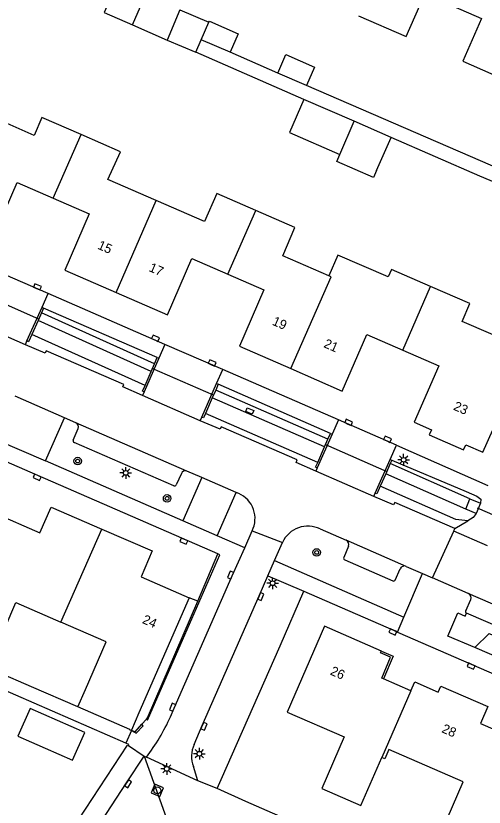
# Model space of a CAD drawing. Extents: x 136000 to 141014, y 402000 to 403500.
# Drawn here: x 138741.3 to 138791.4, y 402757.7 to 402842.4 of the extents above; entities that cross this region are included whole.
import ezdxf

# ---------------------------------------------------------------- set-up
doc = ezdxf.new("R2010")
doc.units = 0
for name, color, linetype in [('gg-afsc-erfafscheiding', 7, 'Continuous'), ('gg-afsc-hekwerk', 7, 'Continuous'), ('gg-afsc-muur', 7, 'Continuous'), ('gg-anno-huisnummerreeks BGT', 7, 'Continuous'), ('gg-bbg-bijgebouw', 7, 'Continuous'), ('gg-bbg-gedigitaliseerde bijgebouw', 7, 'Continuous'), ('gg-bbg-hoofdgebouw', 7, 'Continuous'), ('gg-bbg-luifel en loopbrug', 7, 'Continuous'), ('gg-bbg-onder overbouw', 7, 'Continuous'), ('gg-bbg-pand overbouw', 7, 'Continuous'), ('gg-bbg-tussenscheiding', 7, 'Continuous'), ('gg-knt-verharding', 7, 'Continuous'), ('gg-knt-verharding nz', 7, 'Continuous'), ('gg-kntw-bovenkant insteek waterloop', 7, 'Continuous'), ('gg-kntw-waterlijn', 7, 'Continuous'), ('gg-kwrk-duiker nz buis', 7, 'Continuous'), ('gg-kwrk-kunstwerk', 7, 'Continuous'), ('gg-kwrk-uitstroombak niveau min 01', 7, 'Continuous'), ('gt-grn-groengrens', 7, 'Continuous'), ('gt-grn-vlakafsluiter', 7, 'Continuous'), ('gt-grn-weggrens', 7, 'Continuous'), ('gt-symb-boom', 7, 'Continuous'), ('gt-symb-kolk', 7, 'Continuous'), ('gt-symb-kolk center center', 7, 'Continuous'), ('gt-symb-lichtmast', 7, 'Continuous'), ('gt-symb-rioolschacht', 7, 'Continuous')]:
    doc.layers.add(name, color=color, linetype=linetype)

# ---------------------------------------------------------------- blocks, each defined once
blk = doc.blocks.new('gt0-KOLK')
at = {"layer": 'gt-symb-kolk'}
blk.add_lwpolyline([(0, 0), (0.375, 0), (0.375, 0.4), (-0.375, 0.4), (-0.375, 0), (0, 0)], dxfattribs=at)
blk = doc.blocks.new('gt0-LMAST')
at = {"layer": 'gt-symb-lichtmast'}
for p, q in [((-0.182, 0.173), (-0.447, 0.438)), ((-0.005, 0.246), (-0.005, 0.621)), ((0.172, 0.173), (0.437, 0.438)), ((-0.255, -0.004), (-0.63, -0.004)), ((-0.182, -0.181), (-0.447, -0.446)), ((-0.005, -0.254), (-0.005, -0.629)), ((0.437, -0.446), (0.172, -0.181)), ((0.245, -0.004), (0.62, -0.004))]:
    blk.add_line(p, q, dxfattribs=at)
blk.add_circle((-0.005, -0.004), 0.25, dxfattribs=at)
blk = doc.blocks.new('gt0-BOOM')
at = {"layer": 'gt-symb-boom'}
for radius in [0.4, 0.2]:
    blk.add_circle((0, 0), radius, dxfattribs=at)
blk = doc.blocks.new('gt0-RS')
at = {"layer": 'gt-symb-rioolschacht'}
blk.add_lwpolyline([(-0.5, -0.5), (0.5, -0.5), (0.5, 0.5), (-0.5, 0.5)], close=True, dxfattribs=at)
blk.add_circle((0, 0), 0.375, dxfattribs=at)
blk = doc.blocks.new('gt0-KOLKCC')
at = {"layer": 'gt-symb-kolk center center'}
blk.add_lwpolyline([(-0.375, 0.2), (0.375, 0.2), (0.375, -0.2), (-0.375, -0.2)], close=True, dxfattribs=at)

msp = doc.modelspace()

# ---------------------------------------------------------------- linework, layer by layer
at = {"layer": 'gg-afsc-erfafscheiding'}
for p, q in [((138772.119, 402833.43), (138760.563, 402838.475)), ((138769.327, 402836.246), (138764.225, 402838.473)), ((138793.674, 402825.701), (138772.4, 402834.905)), ((138790.965, 402825.236), (138781.45, 402829.376)), ((138757.234, 402807.234), (138744.761, 402812.663)), ((138775.814, 402799.165), (138763.447, 402804.534)), ((138753.085, 402764.566), (138670.179, 402800.814)), ((138782.046, 402796.436), (138791.796, 402792.154)), ((138760.78, 402779.748), (138762.916, 402784.819)), ((138753.395, 402764.431), (138753.085, 402764.566))]:
    msp.add_line(p, q, dxfattribs=at)
at = {"layer": 'gg-afsc-hekwerk'}
for p, q in [((138803.221, 402819.954), (138790.965, 402825.236)), ((138760.78, 402779.748), (138759.842, 402780.13)), ((138763.262, 402760.699), (138769.575, 402774.985)), ((138742.962, 402770.587), (138735.966, 402773.638)), ((138754.771, 402766.599), (138755.267, 402767.156)), ((138753.673, 402765.913), (138753.085, 402764.566)), ((138762.839, 402759.742), (138763.262, 402760.699))]:
    msp.add_line(p, q, dxfattribs=at)
for points in [[(138755.267, 402767.156), (138755.398, 402767.302), (138760.78, 402779.748)], [(138753.695, 402765.965), (138754.064, 402765.805), (138754.771, 402766.599)]]:
    msp.add_lwpolyline(points, dxfattribs=at)
at = {"layer": 'gg-afsc-muur'}
msp.add_line((138747.934, 402768.455), (138742.962, 402770.587), dxfattribs=at)
at = {"layer": 'gg-bbg-bijgebouw'}
for p, q in [((138753.769, 402841.396), (138754.642, 402843.384)), ((138764.225, 402838.473), (138761.148, 402839.815)), ((138773.269, 402836.896), (138772.4, 402834.905)), ((138772.4, 402834.905), (138769.327, 402836.246)), ((138781.45, 402829.376), (138777.506, 402831.089)), ((138779.908, 402825.826), (138781.45, 402829.376)), ((138747.38, 402762.77), (138748.67, 402765.71))]:
    msp.add_line(p, q, dxfattribs=at)
for points in [[(138754.642, 402843.384), (138751.624, 402844.708), (138750.752, 402842.72), (138753.769, 402841.396)], [(138761.963, 402841.683), (138762.015, 402841.801), (138765.091, 402840.459), (138764.225, 402838.473)], [(138769.327, 402836.246), (138770.196, 402838.237), (138773.269, 402836.896)]]:
    msp.add_lwpolyline(points, dxfattribs=at)
at = {"layer": 'gg-bbg-gedigitaliseerde bijgebouw'}
for p, q in [((138758.856, 402843.019), (138757.508, 402839.788)), ((138758.856, 402843.019), (138761.963, 402841.683)), ((138757.508, 402839.788), (138760.563, 402838.475)), ((138760.563, 402838.475), (138761.148, 402839.815)), ((138775.964, 402827.54), (138777.506, 402831.089))]:
    msp.add_line(p, q, dxfattribs=at)
for points in [[(138779.908, 402825.826), (138779.589, 402825.092), (138775.645, 402826.806), (138775.964, 402827.54)], [(138748.67, 402765.71), (138742.824, 402768.275), (138741.534, 402765.335), (138747.38, 402762.77)]]:
    msp.add_lwpolyline(points, dxfattribs=at)
at = {"layer": 'gg-bbg-hoofdgebouw'}
for p, q in [((138759.842, 402780.13), (138754.474, 402767.822)), ((138783.566, 402770.172), (138780.63, 402771.46)), ((138747.934, 402768.455), (138748.746, 402770.327)), ((138754.474, 402767.822), (138753.695, 402765.965)), ((138753.695, 402765.965), (138753.673, 402765.913))]:
    msp.add_line(p, q, dxfattribs=at)
for points in [[(138777.96, 402842.379), (138783.073, 402840.159), (138785.055, 402844.718), (138788.089, 402843.411)], [(138788.089, 402843.411), (138791.122, 402842.105), (138789.132, 402837.51), (138794.229, 402835.291)], [(138748.277, 402829.672), (138744.068, 402831.511), (138743.277, 402829.587), (138738.103, 402831.839)], [(138756.322, 402822.616), (138751.137, 402824.86), (138752.485, 402827.833), (138748.277, 402829.672)], [(138733.323, 402820.901), (138738.808, 402818.509), (138741.436, 402824.554), (138745.301, 402822.873)], [(138766.985, 402821.542), (138762.808, 402823.352), (138761.506, 402820.372), (138756.322, 402822.616)], [(138745.301, 402822.873), (138749.165, 402821.193), (138746.541, 402815.159), (138752.036, 402812.77)], [(138774.779, 402814.562), (138769.859, 402816.71), (138771.161, 402819.732), (138766.985, 402821.542)], [(138752.036, 402812.77), (138757.53, 402810.381), (138760.152, 402816.411), (138764, 402814.738)], [(138785.691, 402813.413), (138781.497, 402815.23), (138781.139, 402814.45), (138775.758, 402816.774), (138774.779, 402814.562)], [(138764, 402814.738), (138767.847, 402813.065), (138765.223, 402807.031), (138770.731, 402804.636)], [(138782.709, 402806.602), (138786.556, 402804.929), (138783.925, 402798.901), (138785.77, 402798.096), (138785.533, 402797.539), (138789.204, 402795.949), (138789.442, 402796.5), (138791.278, 402795.705), (138793.403, 402800.492), (138792.54, 402800.865), (138795.21, 402807.032), (138789.064, 402809.693), (138789.885, 402811.595), (138785.691, 402813.413)], [(138770.731, 402804.636), (138776.238, 402802.241), (138778.862, 402808.275), (138782.709, 402806.602)], [(138738.958, 402789.223), (138743.878, 402787.077), (138745.079, 402789.818), (138750.49, 402787.474)], [(138750.49, 402787.474), (138755.9, 402785.131), (138754.704, 402782.383), (138759.842, 402780.13)], [(138736.779, 402775.511), (138739.075, 402774.514), (138741.289, 402779.614), (138746.122, 402777.517)], [(138748.746, 402770.327), (138750.956, 402775.419), (138746.122, 402777.517)], [(138780.415, 402774.428), (138774.332, 402777.078), (138770.34, 402767.899), (138776.437, 402765.242), (138774.059, 402759.738), (138778.216, 402757.924), (138780.473, 402763.035)], [(138783.566, 402770.172), (138783.989, 402771.134), (138786.486, 402770.036), (138786.776, 402770.682), (138791.822, 402768.488), (138791.037, 402766.681), (138795.985, 402764.537), (138796.014, 402764.606), (138796.333, 402764.472), (138789.677, 402749.172), (138784.097, 402751.599), (138784.24, 402751.918), (138785.28, 402751.452), (138789.165, 402760.443), (138781.232, 402763.906), (138780.784, 402762.897), (138780.473, 402763.035)], [(138753.673, 402765.913), (138753.48, 402765.994), (138753.499, 402766.04), (138747.934, 402768.455)]]:
    msp.add_lwpolyline(points, dxfattribs=at)
at = {"layer": 'gg-bbg-luifel en loopbrug'}
for p, q in [((138753.769, 402841.396), (138757.508, 402839.788)), ((138777.506, 402831.089), (138772.119, 402833.43))]:
    msp.add_line(p, q, dxfattribs=at)
msp.add_lwpolyline([(138772.119, 402833.43), (138770.576, 402829.881), (138775.964, 402827.54)], dxfattribs=at)
at = {"layer": 'gg-bbg-onder overbouw'}
msp.add_lwpolyline([(138780.63, 402771.46), (138780.455, 402771.537), (138781.393, 402773.774), (138780.332, 402774.237), (138780.415, 402774.428)], dxfattribs=at)
at = {"layer": 'gg-bbg-pand overbouw'}
msp.add_lwpolyline([(138780.415, 402774.428), (138781.671, 402773.893), (138780.63, 402771.46)], dxfattribs=at)
at = {"layer": 'gg-bbg-tussenscheiding'}
for p, q in [((138761.148, 402839.815), (138761.963, 402841.683)), ((138745.301, 402822.873), (138748.277, 402829.672)), ((138752.036, 402812.77), (138756.322, 402822.616)), ((138764, 402814.738), (138766.985, 402821.542)), ((138782.709, 402806.602), (138785.691, 402813.413)), ((138746.122, 402777.517), (138750.49, 402787.474)), ((138783.566, 402770.172), (138780.473, 402763.035))]:
    msp.add_line(p, q, dxfattribs=at)
msp.add_lwpolyline([(138770.731, 402804.636), (138775.029, 402814.453), (138774.779, 402814.562)], dxfattribs=at)
at = {"layer": 'gg-knt-verharding'}
for p, q in [((138744.761, 402812.663), (138738.582, 402815.35)), ((138744.107, 402811.195), (138744.761, 402812.663)), ((138742.325, 402807.197), (138742.491, 402807.6)), ((138757.234, 402807.234), (138756.594, 402805.766)), ((138763.447, 402804.534), (138757.234, 402807.234)), ((138762.785, 402803.054), (138763.447, 402804.534)), ((138755.035, 402802.143), (138754.851, 402801.752)), ((138746.499, 402799.373), (138741.236, 402801.676)), ((138744.476, 402794.76), (138746.499, 402799.373)), ((138747.725, 402798.848), (138746.499, 402799.373)), ((138761.042, 402799.067), (138761.214, 402799.444)), ((138775.814, 402799.165), (138775.144, 402797.636)), ((138782.046, 402796.436), (138775.814, 402799.165)), ((138747.452, 402796.982), (138747.987, 402798.248)), ((138758.217, 402792.112), (138747.558, 402796.734)), ((138781.354, 402794.914), (138782.046, 402796.436)), ((138759.173, 402788.352), (138744.476, 402794.76)), ((138759.014, 402793.413), (138758.469, 402792.21)), ((138761.199, 402792.989), (138759.613, 402793.687)), ((138773.543, 402794.016), (138773.387, 402793.683)), ((138761.199, 402792.989), (138759.173, 402788.352)), ((138764.876, 402791.388), (138761.199, 402792.989)), ((138762.852, 402786.755), (138764.876, 402791.388)), ((138765.158, 402791.277), (138764.876, 402791.388)), ((138779.613, 402790.976), (138779.761, 402791.309)), ((138773.862, 402787.484), (138776.652, 402786.283)), ((138788.18, 402787.268), (138788.282, 402787.531)), ((138765.797, 402785.474), (138762.852, 402786.755)), ((138765.797, 402785.474), (138766.584, 402787.282)), ((138791.786, 402785.694), (138788.18, 402787.268)), ((138768.989, 402784.111), (138769.837, 402786.054)), ((138776.885, 402785.64), (138776.391, 402784.418)), ((138768.272, 402782.483), (138768.989, 402784.111)), ((138768.989, 402784.111), (138782.818, 402778.062)), ((138776.495, 402784.174), (138781.632, 402781.928)), ((138783.075, 402783.489), (138784.833, 402782.713)), ((138768.272, 402782.483), (138772.104, 402780.822)), ((138781.891, 402782.022), (138782.424, 402783.223)), ((138782.818, 402778.062), (138784.833, 402782.713)), ((138784.833, 402782.713), (138785.884, 402782.273)), ((138789.709, 402780.593), (138785.884, 402782.273)), ((138789.443, 402778.737), (138789.985, 402779.931)), ((138794.58, 402776.284), (138789.534, 402778.482)), ((138782.136, 402776.462), (138782.818, 402778.062)), ((138753.348, 402764.322), (138753.395, 402764.431)), ((138753.348, 402764.322), (138755.037, 402763.196)), ((138755.037, 402763.196), (138755.281, 402763.073)), ((138760.781, 402760.548), (138760.303, 402762.078)), ((138762.839, 402759.742), (138760.781, 402760.548)), ((138765.905, 402758.349), (138762.839, 402759.742)), ((138817.701, 402735.826), (138765.905, 402758.349))]:
    msp.add_line(p, q, dxfattribs=at)
for points in [[(138762.916, 402784.819), (138743.658, 402793.2), (138722.993, 402802.207), (138676.592, 402822.382), (138660.945, 402829.199), (138646.744, 402835.37)], [(138754.851, 402801.752), (138752.745, 402802.68), (138752.849, 402802.939), (138744.554, 402806.549), (138744.432, 402806.289), (138742.325, 402807.197)], [(138773.387, 402793.683), (138771.283, 402794.599), (138771.393, 402794.864), (138763.284, 402798.404), (138763.164, 402798.149), (138761.042, 402799.067)], [(138788.282, 402787.531), (138781.847, 402790.328), (138781.73, 402790.073), (138779.613, 402790.976)], [(138757.852, 402767.396), (138758.256, 402768.336), (138764.468, 402782.475), (138765.797, 402785.474)], [(138755.267, 402767.156), (138755.388, 402767.048), (138763.133, 402784.733), (138762.916, 402784.819)], [(138760.376, 402764.417), (138761.256, 402766.459), (138767.338, 402780.333), (138768.272, 402782.483)], [(138772.104, 402780.822), (138781.723, 402776.653), (138782.136, 402776.462)], [(138790.414, 402774.8), (138787.544, 402776.035), (138788.608, 402778.531), (138789.396, 402778.176), (138789.534, 402778.482)], [(138796.944, 402777.446), (138796.708, 402776.901), (138796.874, 402776.829), (138795.109, 402772.779), (138790.414, 402774.8)], [(138782.136, 402776.462), (138829.947, 402755.682), (138821.537, 402732.501)], [(138753.673, 402765.913), (138754.184, 402765.648), (138754.943, 402766.446), (138754.771, 402766.599)], [(138740.51, 402744.98), (138753.264, 402764.364), (138753.348, 402764.322)], [(138742.29, 402743.73), (138753.155, 402760.34), (138755.037, 402763.196)]]:
    msp.add_lwpolyline(points, dxfattribs=at)
for centre, radius, start, end in [((138747.495, 402798.39), 0.512, 343.88722, 63.29136), ((138747.602, 402796.899), 0.171, 151.0412, 255.2444), ((138759.455, 402793.24), 0.474, 70.56386, 158.59761), ((138758.305, 402792.259), 0.172, 239.26433, 343.23668), ((138763.971, 402788.601), 2.927, 333.20783, 66.07983), ((138772.544, 402784.814), 2.977, 63.72622, 155.39194), ((138776.427, 402785.838), 0.499, 336.62478, 63.21259), ((138776.557, 402784.345), 0.181, 156.09056, 250.0797), ((138782.887, 402783.02), 0.506, 68.16954, 156.28052), ((138781.714, 402782.105), 0.195, 245.12272, 334.77243), ((138789.477, 402780.108), 0.538, 340.79395, 64.47036), ((138789.591, 402778.646), 0.174, 148.46941, 250.80976), ((138737.037, 402776.849), 22.861, 322.94335, 335.57456), ((138763.05, 402763.163), 2.954, 154.87455, 201.55021)]:
    msp.add_arc(centre, radius, start, end, dxfattribs=at)
at = {"layer": 'gg-knt-verharding nz'}
for p, q in [((138742.325, 402807.197), (138736.147, 402809.898)), ((138761.042, 402799.067), (138754.851, 402801.752)), ((138759.613, 402793.687), (138747.725, 402798.848)), ((138779.613, 402790.976), (138773.387, 402793.683)), ((138783.075, 402783.489), (138776.652, 402786.283)), ((138796.019, 402777.846), (138789.709, 402780.593))]:
    msp.add_line(p, q, dxfattribs=at)
at = {"layer": 'gg-kntw-bovenkant insteek waterloop'}
for p, q in [((138756.421, 402805.842), (138744.279, 402811.116)), ((138755.125, 402802.83), (138743.003, 402808.28)), ((138774.966, 402797.701), (138762.965, 402802.98)), ((138773.6, 402794.612), (138761.596, 402799.835))]:
    msp.add_line(p, q, dxfattribs=at)
for points in [[(138781.531, 402794.835), (138789.484, 402791.511), (138790.642, 402790.994)], [(138789.665, 402788.344), (138788.377, 402788.491), (138780.304, 402792.059)], [(138790.642, 402790.994), (138791.048, 402790.662), (138791.013, 402790.256)], [(138790.574, 402789.15), (138790.239, 402788.701), (138789.665, 402788.344)]]:
    msp.add_lwpolyline(points, dxfattribs=at)
at = {"layer": 'gg-kntw-waterlijn'}
for p, q in [((138756.127, 402805.159), (138744.043, 402810.592)), ((138755.775, 402804.342), (138743.679, 402809.782)), ((138774.705, 402797.11), (138762.687, 402802.34)), ((138774.34, 402796.285), (138762.326, 402801.513)), ((138789.893, 402790.711), (138781.373, 402794.477)), ((138789.454, 402789.605), (138780.892, 402793.389))]:
    msp.add_line(p, q, dxfattribs=at)
at = {"layer": 'gg-kwrk-duiker nz buis'}
for p, q in [((138743.75, 402809.923), (138737.233, 402812.802)), ((138762.444, 402801.781), (138755.903, 402804.66)), ((138774.44, 402796.534), (138780.997, 402793.635)), ((138810.348, 402780.956), (138790.694, 402789.723))]:
    msp.add_line(p, q, dxfattribs=at)
at = {"layer": 'gg-kwrk-kunstwerk'}
for p, q in [((138742.491, 402807.6), (138744.107, 402811.195)), ((138744.107, 402811.195), (138744.279, 402811.116)), ((138744.043, 402810.592), (138743.679, 402809.782)), ((138744.279, 402811.116), (138744.043, 402810.592)), ((138743.679, 402809.782), (138743.003, 402808.28)), ((138756.594, 402805.766), (138755.035, 402802.143)), ((138756.127, 402805.159), (138756.421, 402805.842)), ((138756.421, 402805.842), (138756.594, 402805.766)), ((138755.775, 402804.342), (138756.127, 402805.159)), ((138755.125, 402802.83), (138755.775, 402804.342)), ((138761.214, 402799.444), (138762.785, 402803.054)), ((138762.965, 402802.98), (138762.687, 402802.34)), ((138762.785, 402803.054), (138762.965, 402802.98)), ((138762.687, 402802.34), (138762.326, 402801.513)), ((138762.326, 402801.513), (138761.596, 402799.835)), ((138775.144, 402797.636), (138773.543, 402794.016)), ((138774.705, 402797.11), (138774.966, 402797.701)), ((138774.966, 402797.701), (138775.144, 402797.636)), ((138774.34, 402796.285), (138774.705, 402797.11)), ((138773.6, 402794.612), (138774.34, 402796.285)), ((138779.761, 402791.309), (138781.354, 402794.914)), ((138781.373, 402794.477), (138780.892, 402793.389)), ((138781.354, 402794.914), (138781.531, 402794.835)), ((138781.531, 402794.835), (138781.373, 402794.477)), ((138780.892, 402793.389), (138780.304, 402792.059))]:
    msp.add_line(p, q, dxfattribs=at)
for points in [[(138743.003, 402808.28), (138742.662, 402807.521), (138742.491, 402807.6)], [(138755.035, 402802.143), (138754.862, 402802.22), (138755.125, 402802.83)], [(138761.596, 402799.835), (138761.395, 402799.371), (138761.214, 402799.444)], [(138773.543, 402794.016), (138773.365, 402794.081), (138773.6, 402794.612)], [(138780.304, 402792.059), (138779.937, 402791.23), (138779.761, 402791.309)]]:
    msp.add_lwpolyline(points, dxfattribs=at)
at = {"layer": 'gg-kwrk-uitstroombak niveau min 01'}
for p, q in [((138789.454, 402789.605), (138789.893, 402790.711)), ((138789.893, 402790.711), (138791.013, 402790.256)), ((138791.013, 402790.256), (138790.574, 402789.15)), ((138790.574, 402789.15), (138789.454, 402789.605))]:
    msp.add_line(p, q, dxfattribs=at)
at = {"layer": 'gt-grn-groengrens'}
msp.add_lwpolyline([(138790.414, 402774.8), (138791.941, 402776.316), (138794.739, 402775.042), (138795.168, 402776.028), (138794.58, 402776.284)], dxfattribs=at)
at = {"layer": 'gt-grn-vlakafsluiter'}
for p, q in [((138788.282, 402787.531), (138789.665, 402788.344)), ((138769.575, 402774.985), (138772.104, 402780.822))]:
    msp.add_line(p, q, dxfattribs=at)
at = {"layer": 'gt-grn-weggrens'}
for p, q in [((138739.24, 402797.038), (138744.476, 402794.76)), ((138762.852, 402786.755), (138759.173, 402788.352)), ((138766.584, 402787.282), (138769.837, 402786.054)), ((138785.884, 402782.273), (138788.18, 402787.268)), ((138755.037, 402763.196), (138758.863, 402752.517)), ((138760.781, 402760.548), (138755.281, 402763.073))]:
    msp.add_line(p, q, dxfattribs=at)

# ---------------------------------------------------------------- block references
at = {"layer": 'gt-symb-boom'}
for p in [(138747.92, 402794.754), (138757.487, 402790.759), (138773.495, 402784.976)]:
    msp.add_blockref('gt0-BOOM', p, dxfattribs=at)
at = {"layer": 'gt-symb-kolk'}
for p, rotation in [((138743.529, 402813.204), -23.701925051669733), ((138756.167, 402807.701), -23.604425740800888), ((138762.234, 402805.057), -23.340579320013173), ((138776.839, 402798.711), -23.550366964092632), ((138780.991, 402796.902), -23.806812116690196), ((138743.658, 402793.2), 155.6188226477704), ((138759.355, 402786.37), 156.48244942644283), ((138764.468, 402782.475), 66.08830877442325), ((138767.338, 402780.333), -113.67327191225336), ((138781.723, 402776.653), 156.5619278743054), ((138790.098, 402773.001), 156.5110867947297), ((138758.256, 402768.336), 66.28005220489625), ((138761.256, 402766.459), -113.3151528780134), ((138753.155, 402760.34), -123.18422684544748)]:
    msp.add_blockref('gt0-KOLK', p, dxfattribs=dict(at, rotation=rotation))
at = {"layer": 'gt-symb-kolk center center', "rotation": -22.316925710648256}
msp.add_blockref('gt0-KOLKCC', (138766.331, 402800.108), dxfattribs=at)
at = {"layer": 'gt-symb-lichtmast'}
for p in [(138782.804, 402794.886), (138753.075, 402793.479), (138768.785, 402781.686), (138760.955, 402763.452), (138757.463, 402761.832)]:
    msp.add_blockref('gt0-LMAST', p, dxfattribs=at)
at = {"layer": 'gt-symb-rioolschacht', "rotation": -23.51455667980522}
msp.add_blockref('gt0-RS', (138756.449, 402759.521), dxfattribs=at)

# ---------------------------------------------------------------- texts
at = {"layer": 'gg-anno-huisnummerreeks BGT'}
for s, rotation, p in [('15', 336.5, (138749.971, 402817.484)), ('17', 336.5, (138755.466, 402815.095)), ('19', 336.5, (138768.66, 402809.353)), ('21', 336.5, (138774.168, 402806.958)), ('23', 336.6, (138788.046, 402800.265)), ('24', 336.3, (138754.755, 402777.447)), ('26', 336.5, (138774.863, 402771.938)), ('28', 336.5, (138786.792, 402765.768))]:
    msp.add_text(s, height=1, rotation=rotation, dxfattribs=at).set_placement(p)

doc.saveas('drawing.dxf')
